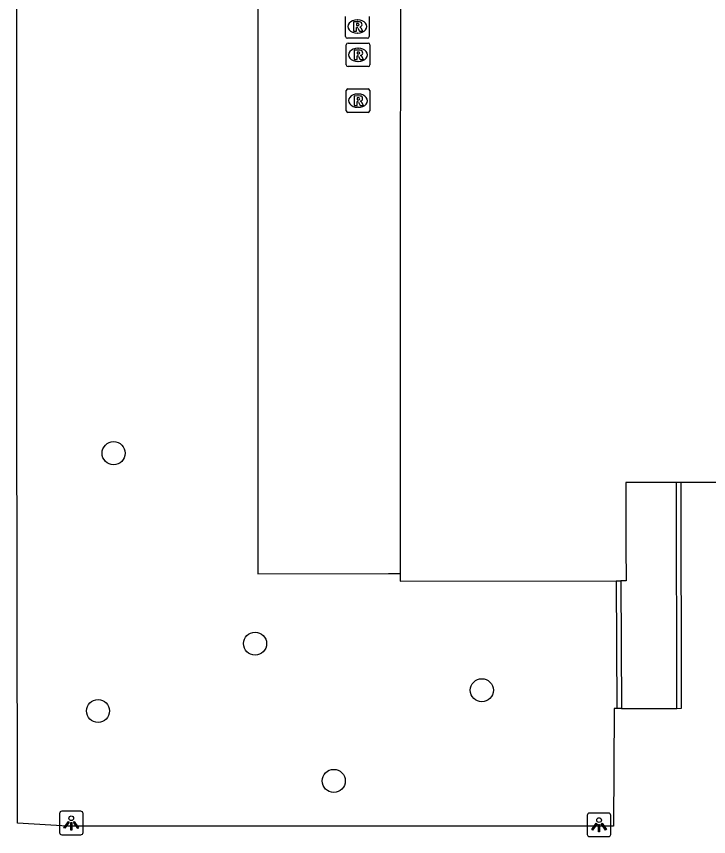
# Model space of a CAD drawing. Extents: x 161477 to 163040, y 383680 to 384868.
# Drawn here: x 161838.75 to 161868.13, y 384256.2 to 384290.99 of the extents above; entities that cross this region are included whole.
import ezdxf

# ---------------------------------------------------------------- set-up
doc = ezdxf.new("R2010")
doc.units = 0
for name, color, linetype in [('IMGEO_Boom', 7, 'Continuous'), ('IMGEO_Lichtpunt', 7, 'Continuous'), ('IMGEO_Muur', 7, 'Continuous'), ('IMGEO_Pand', 7, 'Continuous'), ('IMGEO_Rioolput', 7, 'Continuous'), ('IMGEO_Voetpad_gesloten', 7, 'Continuous'), ('IMGEO_Voetpad_open', 7, 'Continuous')]:
    doc.layers.add(name, color=color, linetype=linetype)

msp = doc.modelspace()

# ---------------------------------------------------------------- linework, layer by layer
at = {"layer": 'IMGEO_Boom'}
for centre in [(161842.878, 384272.462), (161848.882, 384264.384), (161858.506, 384262.409), (161842.217, 384261.529), (161852.223, 384258.564)]:
    msp.add_circle(centre, 0.489, dxfattribs=at)
at = {"layer": 'IMGEO_Lichtpunt'}
for p, q in [((161841.485, 384257.273), (161840.677, 384257.273)), ((161841.485, 384257.273), (161840.677, 384257.273)), ((161840.583, 384257.178), (161840.583, 384256.371)), ((161840.583, 384257.178), (161840.583, 384256.371)), ((161841.579, 384256.371), (161841.579, 384257.178)), ((161841.579, 384256.371), (161841.579, 384257.178)), ((161862.982, 384257.102), (161862.982, 384256.295)), ((161862.982, 384257.102), (161862.982, 384256.295)), ((161863.884, 384257.197), (161863.076, 384257.197)), ((161863.884, 384257.197), (161863.076, 384257.197)), ((161863.978, 384256.295), (161863.978, 384257.102)), ((161863.978, 384256.295), (161863.978, 384257.102)), ((161840.677, 384256.277), (161841.485, 384256.277)), ((161840.677, 384256.277), (161841.485, 384256.277)), ((161863.076, 384256.201), (161863.884, 384256.201)), ((161863.076, 384256.201), (161863.884, 384256.201))]:
    msp.add_line(p, q, dxfattribs=at)
for points in [[(161840.957, 384256.842), (161840.996, 384256.814), (161840.808, 384256.552), (161840.77, 384256.579), (161840.957, 384256.842)], [(161841.059, 384256.794), (161841.106, 384256.794), (161841.106, 384256.472), (161841.059, 384256.472), (161841.059, 384256.794)], [(161841.169, 384256.814), (161841.207, 384256.841), (161841.394, 384256.579), (161841.355, 384256.551), (161841.169, 384256.814)], [(161863.356, 384256.766), (161863.395, 384256.738), (161863.207, 384256.476), (161863.169, 384256.503), (161863.356, 384256.766)], [(161863.458, 384256.718), (161863.505, 384256.718), (161863.505, 384256.396), (161863.458, 384256.396), (161863.458, 384256.718)], [(161863.568, 384256.738), (161863.606, 384256.765), (161863.793, 384256.503), (161863.754, 384256.475), (161863.568, 384256.738)]]:
    msp.add_lwpolyline(points, dxfattribs=at)
for centre in [(161841.082, 384256.976), (161863.481, 384256.9)]:
    msp.add_circle(centre, 0.0994, dxfattribs=at)
for centre, start, end in [((161840.677, 384257.178), 90, 180), ((161840.677, 384257.178), 90, 180), ((161841.485, 384257.178), 0, 90), ((161841.485, 384257.178), 0, 90), ((161863.076, 384257.102), 90, 180), ((161863.076, 384257.102), 90, 180), ((161863.884, 384257.102), 0, 90), ((161863.884, 384257.102), 0, 90), ((161840.677, 384256.371), 180, 270), ((161840.677, 384256.371), 180, 270), ((161841.485, 384256.371), 270, 0), ((161841.485, 384256.371), 270, 360), ((161863.076, 384256.295), 180, 270), ((161863.076, 384256.295), 180, 270), ((161863.884, 384256.295), 270, 0), ((161863.884, 384256.295), 270, 360)]:
    msp.add_arc(centre, 0.0946, start, end, dxfattribs=at)
at = {"layer": 'IMGEO_Muur'}
for points in [[(161866.783, 384261.64), (161866.766, 384271.22)], [(161866.783, 384261.64), (161866.983, 384261.641), (161866.966, 384271.22)], [(161864.212, 384267.051), (161864.233, 384261.629)], [(161864.412, 384267.052), (161864.433, 384261.628)], [(161864.433, 384261.628), (161864.233, 384261.629)]]:
    msp.add_lwpolyline(points, dxfattribs=at)
at = {"layer": 'IMGEO_Pand'}
for points in [[(161860.03, 384313.658), (161860.049, 384312.53), (161860.003, 384306.592), (161855.053, 384306.595), (161855.033, 384267.359)], [(161866.766, 384271.22), (161864.614, 384271.223), (161864.623, 384268.498), (161864.627, 384267.052), (161864.412, 384267.052)], [(161866.966, 384271.22), (161866.766, 384271.22)], [(161871.708, 384271.215), (161870.945, 384271.216), (161870.947, 384271.014), (161870.754, 384270.496), (161869.312, 384270.967), (161869.298, 384271.218), (161866.966, 384271.22)], [(161855.033, 384267.359), (161855.033, 384267.033), (161864.212, 384267.051)], [(161864.212, 384267.051), (161864.412, 384267.052)]]:
    msp.add_lwpolyline(points, dxfattribs=at)
at = {"layer": 'IMGEO_Rioolput'}
for p, q in [((161852.725, 384290.135), (161852.725, 384290.987)), ((161853.213, 384290.841), (161853.238, 384290.841)), ((161853.726, 384290.987), (161853.726, 384290.135)), ((161853.652, 384290.061), (161852.8, 384290.061)), ((161853.236, 384290.281), (161853.211, 384290.281)), ((161852.753, 384288.93), (161852.753, 384289.782)), ((161852.828, 384289.856), (161853.68, 384289.856)), ((161853.241, 384289.636), (161853.266, 384289.636)), ((161853.754, 384289.782), (161853.754, 384288.93)), ((161853.264, 384289.076), (161853.239, 384289.076)), ((161853.68, 384288.856), (161852.828, 384288.856)), ((161852.824, 384287.913), (161853.676, 384287.913)), ((161852.749, 384286.987), (161852.749, 384287.839)), ((161853.237, 384287.693), (161853.262, 384287.693)), ((161853.75, 384287.839), (161853.75, 384286.987)), ((161853.676, 384286.913), (161852.824, 384286.913)), ((161853.26, 384287.133), (161853.235, 384287.133))]:
    msp.add_line(p, q, dxfattribs=at)
for points in [[(161852.725, 384290.135), (161852.725, 384290.987)], [(161853.314, 384290.759), (161853.062, 384290.761), (161853.062, 384290.361)], [(161853.24, 384290.68), (161853.186, 384290.68), (161853.186, 384290.599)], [(161853.726, 384290.987), (161853.726, 384290.135)], [(161853.062, 384290.361), (161853.186, 384290.361), (161853.186, 384290.523), (161853.197, 384290.523)], [(161853.186, 384290.599), (161853.238, 384290.599)], [(161853.244, 384290.494), (161853.315, 384290.361), (161853.455, 384290.361), (161853.39, 384290.487)], [(161853.652, 384290.061), (161852.8, 384290.061)], [(161852.753, 384288.93), (161852.753, 384289.782)], [(161852.828, 384289.856), (161853.68, 384289.856)], [(161853.754, 384289.782), (161853.754, 384288.93)], [(161853.342, 384289.554), (161853.09, 384289.556), (161853.09, 384289.156)], [(161853.09, 384289.156), (161853.214, 384289.156), (161853.214, 384289.318), (161853.225, 384289.318)], [(161853.268, 384289.475), (161853.214, 384289.475), (161853.214, 384289.394)], [(161853.214, 384289.394), (161853.266, 384289.394)], [(161853.272, 384289.289), (161853.343, 384289.156), (161853.483, 384289.156), (161853.418, 384289.282)], [(161853.68, 384288.856), (161852.828, 384288.856)], [(161852.824, 384287.913), (161853.676, 384287.913)], [(161852.749, 384286.987), (161852.749, 384287.839)], [(161853.338, 384287.611), (161853.086, 384287.613), (161853.086, 384287.213)], [(161853.264, 384287.532), (161853.21, 384287.532), (161853.21, 384287.451)], [(161853.75, 384287.839), (161853.75, 384286.987)], [(161853.086, 384287.213), (161853.21, 384287.213), (161853.21, 384287.375), (161853.221, 384287.375)], [(161853.21, 384287.451), (161853.262, 384287.451)], [(161853.268, 384287.346), (161853.339, 384287.213), (161853.479, 384287.213), (161853.414, 384287.339)], [(161853.676, 384286.913), (161852.824, 384286.913)]]:
    msp.add_lwpolyline(points, dxfattribs=at)
for centre, radius, start, end in [((161853.246, 384290.584), 0.0964, 77.0061, 93.1865), ((161853.26, 384290.641), 0.0378, 276.6634, 79.6772), ((161853.313, 384290.649), 0.109, 350.3612, 89.416), ((161853.196, 384290.47), 0.0533, 26.0293, 88.6989), ((161853.222, 384290.788), 0.19, 274.7715, 282.9687), ((161853.311, 384290.649), 0.112, 277.5842, 350.9817), ((161853.295, 384290.434), 0.108, 29.5134, 73.7905), ((161852.802, 384290.137), 0.0765, 181.552, 268.448), ((161852.802, 384290.137), 0.0765, 181.552, 268.448), ((161853.65, 384290.137), 0.0765, 271.552, 358.448), ((161853.65, 384290.137), 0.0765, 271.552, 358.448), ((161852.83, 384289.78), 0.0765, 91.552, 178.448), ((161852.83, 384289.78), 0.0765, 91.552, 178.448), ((161853.678, 384289.78), 0.0765, 1.552, 88.448), ((161853.678, 384289.78), 0.0765, 1.552, 88.448), ((161853.224, 384289.265), 0.0533, 26.0293, 88.6989), ((161853.25, 384289.583), 0.19, 274.7715, 282.9687), ((161853.274, 384289.379), 0.0964, 77.0061, 93.1865), ((161853.288, 384289.436), 0.0378, 276.6634, 79.6772), ((161853.341, 384289.444), 0.109, 350.3612, 89.416), ((161853.339, 384289.444), 0.112, 277.5842, 350.9817), ((161853.323, 384289.229), 0.108, 29.5134, 73.7905), ((161852.83, 384288.932), 0.0765, 181.552, 268.448), ((161852.83, 384288.932), 0.0765, 181.552, 268.448), ((161853.678, 384288.932), 0.0765, 271.552, 358.448), ((161853.678, 384288.932), 0.0765, 271.552, 358.448), ((161852.826, 384287.837), 0.0765, 91.552, 178.448), ((161852.826, 384287.837), 0.0765, 91.552, 178.448), ((161853.674, 384287.837), 0.0765, 1.552, 88.448), ((161853.674, 384287.837), 0.0765, 1.552, 88.448), ((161853.27, 384287.436), 0.0964, 77.0061, 93.1865), ((161853.284, 384287.493), 0.0378, 276.6634, 79.6772), ((161853.337, 384287.501), 0.109, 350.3612, 89.416), ((161853.22, 384287.322), 0.0533, 26.0293, 88.6989), ((161853.246, 384287.64), 0.19, 274.7715, 282.9687), ((161853.335, 384287.501), 0.112, 277.5842, 350.9817), ((161853.319, 384287.286), 0.108, 29.5134, 73.7905), ((161852.826, 384286.989), 0.0765, 181.552, 268.448), ((161852.826, 384286.989), 0.0765, 181.552, 268.448), ((161853.674, 384286.989), 0.0765, 271.552, 358.448), ((161853.674, 384286.989), 0.0765, 271.552, 358.448)]:
    msp.add_arc(centre, radius, start, end, dxfattribs=at)
for centre, major_axis, ratio, start_param, end_param in [((161853.212, 384290.561), (-0.387, 0.002), 0.722429, 4.712389, 7.853982), ((161853.237, 384290.561), (-0.39, 0.002), 0.717154, 1.570796, 4.712389), ((161853.24, 384289.356), (-0.387, 0.002), 0.722429, 4.712389, 7.853982), ((161853.265, 384289.356), (-0.39, 0.002), 0.717154, 1.570796, 4.712389), ((161853.236, 384287.413), (-0.387, 0.002), 0.722429, 4.712389, 7.853982), ((161853.261, 384287.413), (-0.39, 0.002), 0.717154, 1.570796, 4.712389)]:
    msp.add_ellipse(centre, major_axis=major_axis, ratio=ratio, start_param=start_param, end_param=end_param, dxfattribs=at)
at = {"layer": 'IMGEO_Voetpad_gesloten'}
msp.add_lwpolyline([(161864.433, 384261.628), (161866.783, 384261.64)], dxfattribs=at)
at = {"layer": 'IMGEO_Voetpad_open'}
for points in [[(161864.233, 384261.629), (161864.127, 384261.629), (161864.088, 384256.647), (161861.058, 384256.647), (161859.948, 384256.647), (161840.921, 384256.647), (161838.799, 384256.777), (161838.797, 384257.441), (161838.768, 384275.095), (161838.765, 384291.613), (161838.752, 384306.78), (161840.752, 384306.775), (161848.275, 384306.754), (161848.999, 384306.752), (161848.999, 384306.584)], [(161848.999, 384306.584), (161848.995, 384288.764), (161849.004, 384267.346), (161854.547, 384267.358), (161855.033, 384267.359)]]:
    msp.add_lwpolyline(points, dxfattribs=at)

doc.saveas('drawing.dxf')
